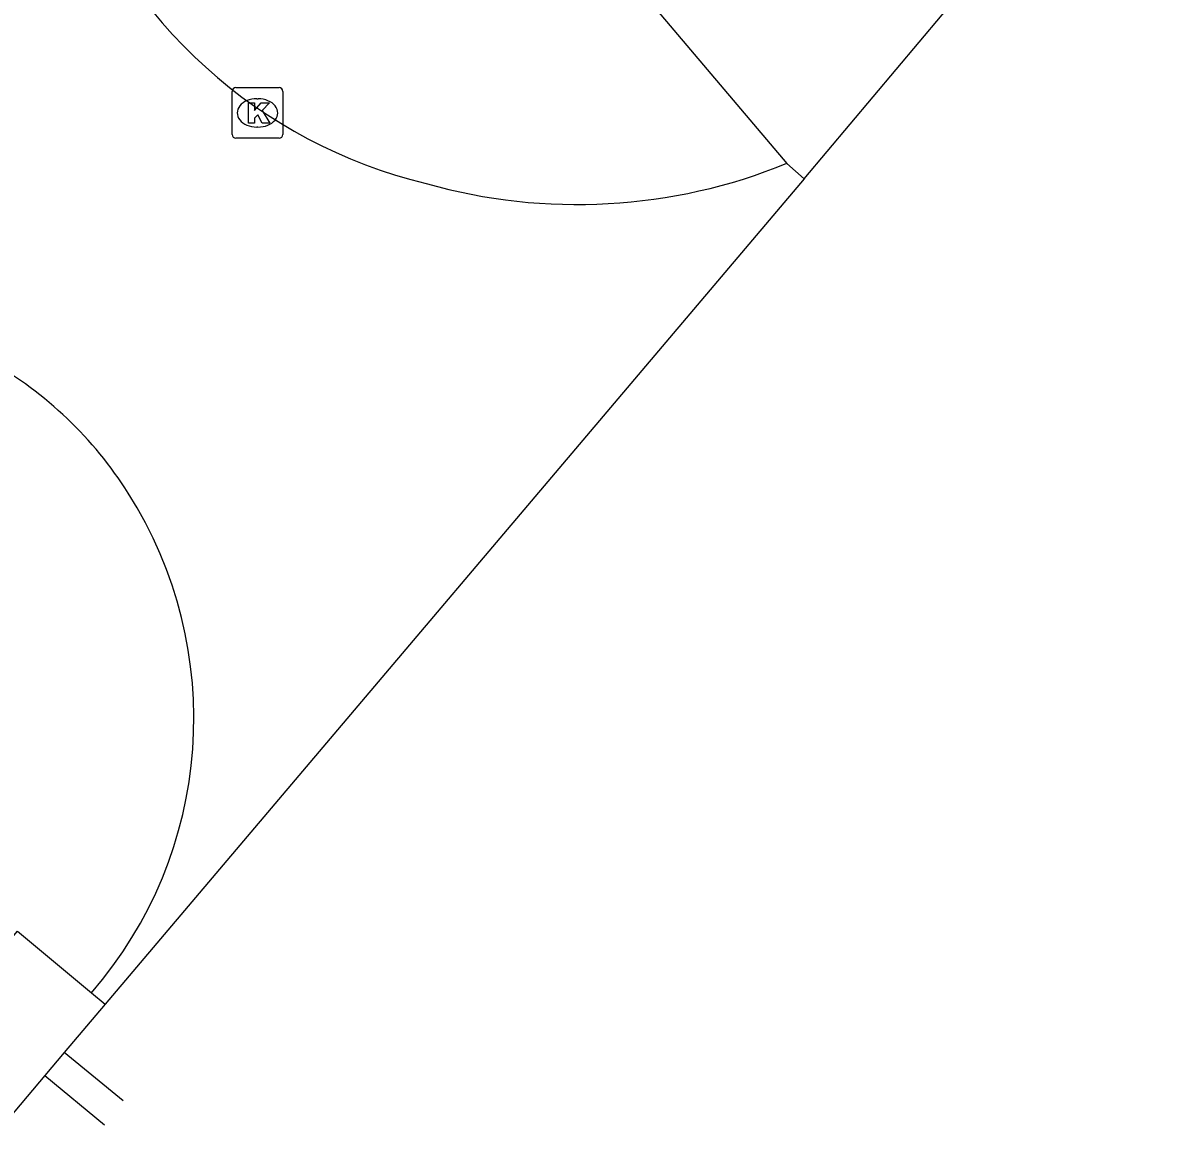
# Model space of a CAD drawing. Extents: x 160107 to 160928, y 382056 to 382918.
# Drawn here: x 160544.87 to 160567.57, y 382275.41 to 382297.58 of the extents above; entities that cross this region are included whole.
import ezdxf

# ---------------------------------------------------------------- set-up
doc = ezdxf.new("R2010")
doc.units = 0
for name, color, linetype in [('IMGEO_Kolk', 7, 'Continuous'), ('IMGEO_Rijbaan_lokaal_gesloten', 7, 'Continuous'), ('IMGEO_Rijbaan_lokaal_open', 7, 'Continuous'), ('IMGEO_Voetpad_open', 7, 'Continuous')]:
    doc.layers.add(name, color=color, linetype=linetype)

msp = doc.modelspace()

# ---------------------------------------------------------------- linework, layer by layer
at = {"layer": 'IMGEO_Kolk'}
for p, q in [((160549.002, 382295.374), (160549.002, 382296.226)), ((160549.077, 382296.3), (160549.929, 382296.3)), ((160550.003, 382296.226), (160550.003, 382295.374)), ((160549.49, 382296.08), (160549.515, 382296.08)), ((160549.513, 382295.52), (160549.488, 382295.52)), ((160549.929, 382295.3), (160549.077, 382295.3))]:
    msp.add_line(p, q, dxfattribs=at)
for points in [[(160549.002, 382295.374), (160549.002, 382296.226)], [(160549.077, 382296.3), (160549.929, 382296.3)], [(160550.003, 382296.226), (160550.003, 382295.374)], [(160549.323, 382296), (160549.446, 382296), (160549.446, 382295.849), (160549.576, 382296), (160549.74, 382296), (160549.594, 382295.849), (160549.747, 382295.6), (160549.595, 382295.6), (160549.51, 382295.764), (160549.446, 382295.697), (160549.446, 382295.6), (160549.323, 382295.6), (160549.323, 382296)], [(160549.929, 382295.3), (160549.077, 382295.3)]]:
    msp.add_lwpolyline(points, dxfattribs=at)
for centre, start, end in [((160549.079, 382296.224), 91.552, 178.448), ((160549.079, 382296.224), 91.552, 178.448), ((160549.927, 382296.224), 1.552, 88.448), ((160549.927, 382296.224), 1.552, 88.448), ((160549.079, 382295.376), 181.552, 268.448), ((160549.079, 382295.376), 181.552, 268.448), ((160549.927, 382295.376), 271.552, 358.448), ((160549.927, 382295.376), 271.552, 358.448)]:
    msp.add_arc(centre, 0.0765, start, end, dxfattribs=at)
for centre, major_axis, ratio, start_param, end_param in [((160549.489, 382295.8), (-0.387, 0.002), 0.722429, 4.712389, 7.853982), ((160549.514, 382295.8), (-0.39, 0.002), 0.717154, 1.570796, 4.712389)]:
    msp.add_ellipse(centre, major_axis=major_axis, ratio=ratio, start_param=start_param, end_param=end_param, dxfattribs=at)
at = {"layer": 'IMGEO_Rijbaan_lokaal_gesloten'}
for points in [[(160545.302, 382276.788), (160540.628, 382271.234), (160538.372, 382268.558)], [(160545.302, 382276.788), (160546.482, 382275.816)]]:
    msp.add_lwpolyline(points, dxfattribs=at)
at = {"layer": 'IMGEO_Rijbaan_lokaal_open'}
for points in [[(160560.3, 382294.499), (160567.566, 382303.142)], [(160559.96, 382294.804), (160560.3, 382294.499)], [(160560.3, 382294.499), (160546.492, 382278.195)], [(160546.224, 382278.419), (160546.492, 382278.195)], [(160546.492, 382278.195), (160545.686, 382277.242)], [(160545.686, 382277.242), (160545.302, 382276.788)], [(160546.848, 382276.289), (160545.686, 382277.242)]]:
    msp.add_lwpolyline(points, dxfattribs=at)
for centre, radius, start, end in [((160555.175, 382304.113), 9.986, 199.3852, 256.4601), ((160555.818, 382304.941), 10.95, 254.2027, 292.2256), ((160540.369, 382284.126), 7.788, 32.3283, 60.4159), ((160539.962, 382283.842), 8.284, 319.1037, 32.4842)]:
    msp.add_arc(centre, radius, start, end, dxfattribs=at)
at = {"layer": 'IMGEO_Voetpad_open'}
for points in [[(160557.4, 382297.821), (160559.96, 382294.804)], [(160538.372, 382268.558), (160536.643, 382270.017), (160544.765, 382279.636), (160546.224, 382278.419)]]:
    msp.add_lwpolyline(points, dxfattribs=at)

doc.saveas('drawing.dxf')
